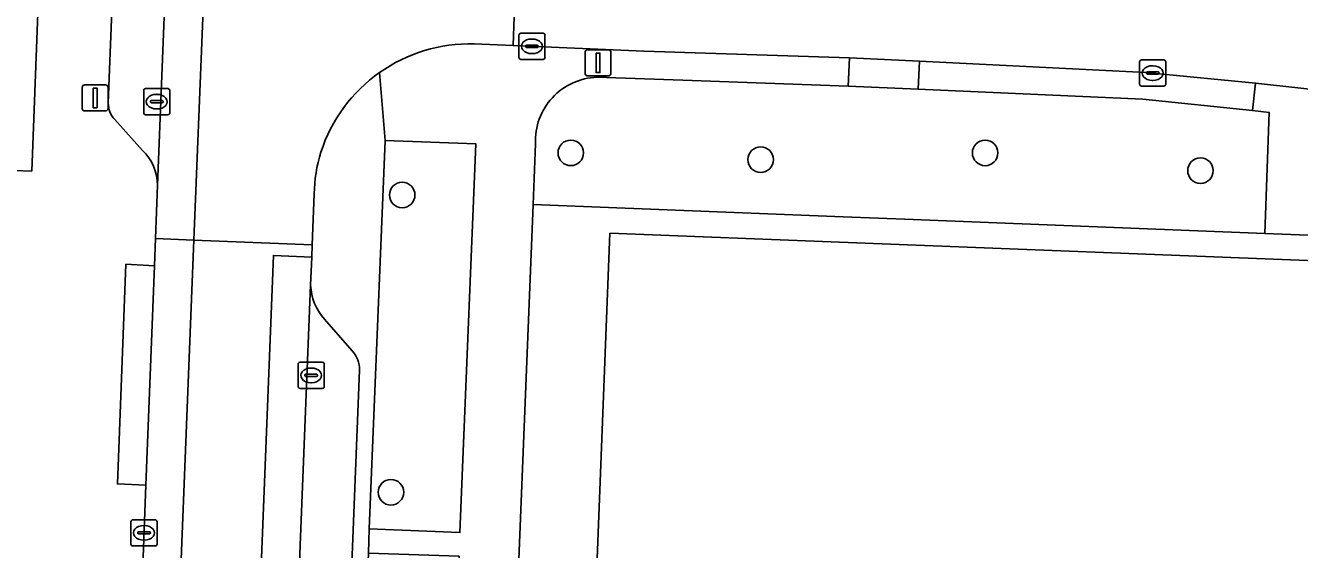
# Model space of a CAD drawing. Extents: x 160732 to 162107, y 387428 to 388479.
# Drawn here: x 161760.63 to 161809.4, y 387638.98 to 387659.03 of the extents above; entities that cross this region are included whole.
import ezdxf

# ---------------------------------------------------------------- set-up
doc = ezdxf.new("R2010")
doc.units = 0
for name, color, linetype in [('IMGEO_Boom', 7, 'Continuous'), ('IMGEO_Erf', 7, 'Continuous'), ('IMGEO_Groenvoorziening', 7, 'Continuous'), ('IMGEO_Kolk', 7, 'Continuous'), ('IMGEO_Lichtmast', 7, 'Continuous'), ('IMGEO_Pand', 7, 'Continuous'), ('IMGEO_Parkeervlak_open', 7, 'Continuous'), ('IMGEO_Rijbaan_lokaal_gesloten', 7, 'Continuous'), ('IMGEO_Rijbaan_lokaal_open', 7, 'Continuous'), ('IMGEO_Voetpad_open', 7, 'Continuous')]:
    doc.layers.add(name, color=color, linetype=linetype)

msp = doc.modelspace()

# ---------------------------------------------------------------- linework, layer by layer
at = {"layer": 'IMGEO_Boom'}
for centre in [(161781.506, 387654.158), (161797.369, 387654.157), (161788.774, 387653.898), (161805.612, 387653.477), (161775.051, 387652.546), (161774.621, 387641.171)]:
    msp.add_circle(centre, 0.489, dxfattribs=at)
at = {"layer": 'IMGEO_Erf'}
for points in [[(161810.729, 387650.966), (161808.075, 387651.077), (161794.607, 387651.609), (161791.93, 387651.705), (161780.059, 387652.179), (161777.13, 387579.538), (161777.03, 387577.061), (161789.682, 387576.56), (161789.671, 387576.288), (161789.648, 387575.68), (161795.304, 387575.459), (161795.327, 387576.067), (161816.586, 387575.238)], [(161816.629, 387576.337), (161798.172, 387577.057), (161798.211, 387578.067), (161797.43, 387578.097), (161796.649, 387578.128), (161796.611, 387577.169), (161780.143, 387577.812), (161780.415, 387584.794), (161780.688, 387591.776), (161780.96, 387598.759), (161781.233, 387605.741), (161781.505, 387612.723), (161783.002, 387651.082), (161819.491, 387649.658)]]:
    msp.add_lwpolyline(points, dxfattribs=at)
at = {"layer": 'IMGEO_Groenvoorziening'}
for points in [[(161754.249, 387653.697), (161760.87, 387653.462), (161761.261, 387663.553), (161753.763, 387663.864), (161753.363, 387654.105), (161754.264, 387654.066)], [(161777.868, 387654.506), (161774.402, 387654.633), (161773.785, 387639.769), (161777.26, 387639.63)]]:
    msp.add_lwpolyline(points, close=True, dxfattribs=at)
msp.add_lwpolyline([(161780.153, 387654.508), (161780.059, 387652.179), (161791.93, 387651.705), (161794.607, 387651.609), (161808.075, 387651.077), (161808.243, 387655.708), (161807.605, 387655.781), (161803.409, 387656.212), (161794.804, 387656.595), (161792.129, 387656.714), (161785.796, 387656.946), (161782.504, 387657.054)], dxfattribs=at)
msp.add_arc((161782.597, 387654.609), 2.447, 92.1885, 182.3721, dxfattribs=at)
at = {"layer": 'IMGEO_Kolk'}
for p, q in [((161779.517, 387657.809), (161779.517, 387658.661)), ((161779.592, 387658.735), (161780.444, 387658.735)), ((161780.005, 387658.515), (161780.03, 387658.515)), ((161780.518, 387658.661), (161780.518, 387657.809)), ((161779.776, 387658.229), (161779.776, 387658.241)), ((161780.214, 387658.192), (161779.816, 387658.192)), ((161779.819, 387658.278), (161780.217, 387658.278)), ((161780.028, 387657.955), (161780.003, 387657.955)), ((161780.26, 387658.241), (161780.26, 387658.229)), ((161780.444, 387657.735), (161779.592, 387657.735)), ((161803.283, 387656.786), (161803.283, 387657.638)), ((161803.358, 387657.712), (161804.21, 387657.712)), ((161803.771, 387657.492), (161803.796, 387657.492)), ((161804.284, 387657.638), (161804.284, 387656.786)), ((161803.542, 387657.206), (161803.542, 387657.218)), ((161803.98, 387657.169), (161803.582, 387657.169)), ((161803.585, 387657.255), (161803.983, 387657.255)), ((161803.794, 387656.932), (161803.769, 387656.932)), ((161804.026, 387657.218), (161804.026, 387657.206)), ((161765.155, 387655.692), (161765.155, 387656.544)), ((161765.23, 387656.618), (161766.082, 387656.618)), ((161765.643, 387656.398), (161765.668, 387656.398)), ((161766.156, 387656.544), (161766.156, 387655.692)), ((161804.21, 387656.712), (161803.358, 387656.712)), ((161765.414, 387656.112), (161765.414, 387656.124)), ((161765.852, 387656.075), (161765.454, 387656.075)), ((161765.457, 387656.161), (161765.855, 387656.161)), ((161765.898, 387656.124), (161765.898, 387656.112)), ((161766.082, 387655.618), (161765.23, 387655.618)), ((161765.666, 387655.838), (161765.641, 387655.838)), ((161771.141, 387646.143), (161771.993, 387646.143)), ((161771.066, 387645.217), (161771.066, 387646.069)), ((161771.368, 387645.686), (161771.766, 387645.686)), ((161771.554, 387645.923), (161771.579, 387645.923)), ((161772.067, 387646.069), (161772.067, 387645.217)), ((161771.325, 387645.637), (161771.325, 387645.649)), ((161771.763, 387645.6), (161771.365, 387645.6)), ((161771.577, 387645.363), (161771.552, 387645.363)), ((161771.809, 387645.649), (161771.809, 387645.637)), ((161771.993, 387645.143), (161771.141, 387645.143)), ((161764.667, 387639.19), (161764.667, 387640.042)), ((161764.742, 387640.116), (161765.594, 387640.116)), ((161765.155, 387639.896), (161765.18, 387639.896)), ((161765.668, 387640.042), (161765.668, 387639.19)), ((161764.926, 387639.61), (161764.926, 387639.622)), ((161765.364, 387639.573), (161764.966, 387639.573)), ((161764.969, 387639.659), (161765.367, 387639.659)), ((161765.178, 387639.336), (161765.153, 387639.336)), ((161765.41, 387639.622), (161765.41, 387639.61)), ((161765.594, 387639.116), (161764.742, 387639.116))]:
    msp.add_line(p, q, dxfattribs=at)
for points in [[(161779.517, 387657.809), (161779.517, 387658.661)], [(161779.592, 387658.735), (161780.444, 387658.735)], [(161780.518, 387658.661), (161780.518, 387657.809)], [(161780.444, 387657.735), (161779.592, 387657.735)], [(161803.283, 387656.786), (161803.283, 387657.638)], [(161803.358, 387657.712), (161804.21, 387657.712)], [(161804.284, 387657.638), (161804.284, 387656.786)], [(161765.155, 387655.692), (161765.155, 387656.544)], [(161765.23, 387656.618), (161766.082, 387656.618)], [(161766.156, 387656.544), (161766.156, 387655.692)], [(161804.21, 387656.712), (161803.358, 387656.712)], [(161766.082, 387655.618), (161765.23, 387655.618)], [(161771.141, 387646.143), (161771.993, 387646.143)], [(161771.066, 387645.217), (161771.066, 387646.069)], [(161772.067, 387646.069), (161772.067, 387645.217)], [(161771.993, 387645.143), (161771.141, 387645.143)], [(161764.667, 387639.19), (161764.667, 387640.042)], [(161764.742, 387640.116), (161765.594, 387640.116)], [(161765.668, 387640.042), (161765.668, 387639.19)], [(161765.594, 387639.116), (161764.742, 387639.116)]]:
    msp.add_lwpolyline(points, dxfattribs=at)
for centre, radius, start, end in [((161779.594, 387658.659), 0.0765, 91.552, 178.448), ((161779.594, 387658.659), 0.0765, 91.552, 178.448), ((161780.442, 387658.659), 0.0765, 1.552, 88.448), ((161780.442, 387658.659), 0.0765, 1.552, 88.448), ((161779.816, 387658.238), 0.0403, 85.8775, 175.7526), ((161779.813, 387658.228), 0.0366, 178.938, 274.7102), ((161780.217, 387658.235), 0.043, 264.8664, 352.4533), ((161780.221, 387658.24), 0.0386, 1.7309, 96.639), ((161779.594, 387657.811), 0.0765, 181.552, 268.448), ((161779.594, 387657.811), 0.0765, 181.552, 268.448), ((161780.442, 387657.811), 0.0765, 271.552, 358.448), ((161780.442, 387657.811), 0.0765, 271.552, 358.448), ((161803.36, 387657.636), 0.0765, 91.552, 178.448), ((161803.36, 387657.636), 0.0765, 91.552, 178.448), ((161804.208, 387657.636), 0.0765, 1.552, 88.448), ((161804.208, 387657.636), 0.0765, 1.552, 88.448), ((161803.582, 387657.215), 0.0403, 85.8775, 175.7526), ((161803.579, 387657.205), 0.0366, 178.938, 274.7102), ((161803.983, 387657.212), 0.043, 264.8664, 352.4533), ((161803.987, 387657.217), 0.0386, 1.7309, 96.639), ((161765.232, 387656.542), 0.0765, 91.552, 178.448), ((161765.232, 387656.542), 0.0765, 91.552, 178.448), ((161766.08, 387656.542), 0.0765, 1.552, 88.448), ((161766.08, 387656.542), 0.0765, 1.552, 88.448), ((161803.36, 387656.788), 0.0765, 181.552, 268.448), ((161803.36, 387656.788), 0.0765, 181.552, 268.448), ((161804.208, 387656.788), 0.0765, 271.552, 358.448), ((161804.208, 387656.788), 0.0765, 271.552, 358.448), ((161765.454, 387656.121), 0.0403, 85.8775, 175.7526), ((161765.451, 387656.111), 0.0366, 178.938, 274.7102), ((161765.855, 387656.118), 0.043, 264.8664, 352.4533), ((161765.859, 387656.123), 0.0386, 1.7309, 96.639), ((161765.232, 387655.694), 0.0765, 181.552, 268.448), ((161765.232, 387655.694), 0.0765, 181.552, 268.448), ((161766.08, 387655.694), 0.0765, 271.552, 358.448), ((161766.08, 387655.694), 0.0765, 271.552, 358.448), ((161771.143, 387646.067), 0.0765, 91.552, 178.448), ((161771.143, 387646.067), 0.0765, 91.552, 178.448), ((161771.991, 387646.067), 0.0765, 1.552, 88.448), ((161771.991, 387646.067), 0.0765, 1.552, 88.448), ((161771.365, 387645.646), 0.0403, 85.8775, 175.7526), ((161771.77, 387645.648), 0.0386, 1.7309, 96.639), ((161771.143, 387645.219), 0.0765, 181.552, 268.448), ((161771.143, 387645.219), 0.0765, 181.552, 268.448), ((161771.362, 387645.636), 0.0366, 178.938, 274.7102), ((161771.766, 387645.643), 0.043, 264.8664, 352.4533), ((161771.991, 387645.219), 0.0765, 271.552, 358.448), ((161771.991, 387645.219), 0.0765, 271.552, 358.448), ((161764.744, 387640.04), 0.0765, 91.552, 178.448), ((161764.744, 387640.04), 0.0765, 91.552, 178.448), ((161765.592, 387640.04), 0.0765, 1.552, 88.448), ((161765.592, 387640.04), 0.0765, 1.552, 88.448), ((161764.966, 387639.619), 0.0403, 85.8775, 175.7526), ((161764.963, 387639.609), 0.0366, 178.938, 274.7102), ((161765.367, 387639.616), 0.043, 264.8664, 352.4533), ((161765.371, 387639.621), 0.0386, 1.7309, 96.639), ((161764.744, 387639.192), 0.0765, 181.552, 268.448), ((161764.744, 387639.192), 0.0765, 181.552, 268.448), ((161765.592, 387639.192), 0.0765, 271.552, 358.448), ((161765.592, 387639.192), 0.0765, 271.552, 358.448)]:
    msp.add_arc(centre, radius, start, end, dxfattribs=at)
for centre, major_axis, ratio, start_param, end_param in [((161780.004, 387658.235), (-0.387, 0.002), 0.722429, 4.712389, 7.853982), ((161780.029, 387658.235), (-0.39, 0.002), 0.717154, 1.570796, 4.712389), ((161803.77, 387657.212), (-0.387, 0.002), 0.722429, 4.712389, 7.853982), ((161803.795, 387657.212), (-0.39, 0.002), 0.717154, 1.570796, 4.712389), ((161765.642, 387656.118), (-0.387, 0.002), 0.722429, 4.712389, 7.853982), ((161765.667, 387656.118), (-0.39, 0.002), 0.717154, 1.570796, 4.712389), ((161771.553, 387645.643), (-0.387, 0.002), 0.722429, 4.712389, 7.853982), ((161771.578, 387645.643), (-0.39, 0.002), 0.717154, 1.570796, 4.712389), ((161765.154, 387639.616), (-0.387, 0.002), 0.722429, 4.712389, 7.853982), ((161765.179, 387639.616), (-0.39, 0.002), 0.717154, 1.570796, 4.712389)]:
    msp.add_ellipse(centre, major_axis=major_axis, ratio=ratio, start_param=start_param, end_param=end_param, dxfattribs=at)
at = {"layer": 'IMGEO_Lichtmast'}
for p, q in [((161782.052, 387657.204), (161782.052, 387658.004)), ((161782.052, 387658.004), (161782.052, 387657.204)), ((161782.152, 387658.104), (161782.942, 387658.104)), ((161782.942, 387658.104), (161782.152, 387658.104)), ((161783.042, 387658.004), (161783.042, 387657.204)), ((161783.042, 387657.204), (161783.042, 387658.004)), ((161782.942, 387657.104), (161782.152, 387657.104)), ((161782.152, 387657.104), (161782.942, 387657.104)), ((161762.801, 387655.862), (161762.801, 387656.662)), ((161762.801, 387656.662), (161762.801, 387655.862)), ((161762.901, 387656.762), (161763.691, 387656.762)), ((161763.691, 387656.762), (161762.901, 387656.762)), ((161763.791, 387656.662), (161763.791, 387655.862)), ((161763.791, 387655.862), (161763.791, 387656.662)), ((161763.691, 387655.762), (161762.901, 387655.762)), ((161762.901, 387655.762), (161763.691, 387655.762))]:
    msp.add_line(p, q, dxfattribs=at)
for points in [[(161782.472, 387657.979), (161782.622, 387657.979), (161782.622, 387657.229), (161782.472, 387657.229), (161782.472, 387657.979)], [(161763.221, 387656.637), (161763.371, 387656.637), (161763.371, 387655.887), (161763.221, 387655.887), (161763.221, 387656.637)]]:
    msp.add_lwpolyline(points, dxfattribs=at)
for centre, start, end in [((161782.152, 387658.004), 90, 180), ((161782.152, 387658.004), 90, 180), ((161782.942, 387658.004), 0, 90), ((161782.942, 387658.004), 360, 90), ((161782.152, 387657.204), 180, 270), ((161782.152, 387657.204), 180, 270), ((161782.942, 387657.204), 270, 0), ((161782.942, 387657.204), 270, 0), ((161762.901, 387656.662), 90, 180), ((161762.901, 387656.662), 90, 180), ((161763.691, 387656.662), 0, 90), ((161763.691, 387656.662), 360, 90), ((161762.901, 387655.862), 180, 270), ((161762.901, 387655.862), 180, 270), ((161763.691, 387655.862), 270, 0), ((161763.691, 387655.862), 270, 0)]:
    msp.add_arc(centre, 0.1, start, end, dxfattribs=at)
at = {"layer": 'IMGEO_Pand'}
msp.add_lwpolyline([(161783.002, 387651.082), (161781.505, 387612.723), (161798.753, 387612.017), (161817.991, 387611.229), (161818.675, 387628.746), (161818.864, 387633.594), (161819.491, 387649.658)], close=True, dxfattribs=at)
at = {"layer": 'IMGEO_Parkeervlak_open'}
for points in [[(161765.677, 387652.917), (161766.588, 387675.788), (161768.695, 387729.238)], [(161766.58, 387726.083), (161763.799, 387656.058)], [(161764.047, 387655.435), (161765.106, 387654.253)], [(161771.547, 387649.094), (161768.921, 387583.257)], [(161773.134, 387646.584), (161772.076, 387647.8)], [(161771.062, 387586.274), (161773.416, 387645.844)]]:
    msp.add_lwpolyline(points, dxfattribs=at)
for centre, radius, start, end in [((161764.687, 387656.051), 0.888, 179.5201, 223.8924), ((161763.849, 387652.926), 1.828, 359.7262, 46.557), ((161773.548, 387649.157), 2.002, 181.798, 222.6725), ((161772.386, 387645.875), 1.03, 358.2608, 43.4609)]:
    msp.add_arc(centre, radius, start, end, dxfattribs=at)
at = {"layer": 'IMGEO_Rijbaan_lokaal_gesloten'}
msp.add_lwpolyline([(161765.606, 387650.881), (161767.079, 387650.821), (161768.083, 387675.735), (161766.588, 387675.788), (161765.677, 387652.917)], close=True, dxfattribs=at)
for points in [[(161771.946, 387671.723), (161772.082, 387675.593), (161768.083, 387675.735), (161767.079, 387650.821), (161771.608, 387650.638), (161771.685, 387652.585)], [(161777.801, 387658.327), (161779.306, 387658.265), (161779.537, 387665.255)], [(161761.164, 387501.956), (161767.079, 387650.821), (161765.606, 387650.881), (161765.57, 387649.836), (161765.235, 387641.442), (161765.134, 387638.688), (161764.053, 387611.719), (161763.703, 387602.17), (161763.392, 387595.111), (161763.07, 387587.152), (161762.682, 387577.166), (161762.356, 387568.661), (161762.154, 387563.656), (161762.099, 387563.026), (161761.185, 387538.832), (161761.153, 387537.818), (161761.146, 387537.635), (161760.178, 387513.332), (161760.059, 387510.46), (161759.767, 387503.455)], [(161770.124, 387650.236), (161771.589, 387650.166), (161771.608, 387650.638), (161767.079, 387650.821), (161761.164, 387501.956)], [(161764.086, 387498.152), (161770.124, 387650.236)], [(161771.547, 387649.094), (161771.589, 387650.166), (161770.124, 387650.236), (161764.086, 387498.152)], [(161765.49, 387494.471), (161765.52, 387497.586), (161767.899, 387556.87), (161768.149, 387562.223), (161768.841, 387580.5), (161768.921, 387583.257), (161771.547, 387649.094)]]:
    msp.add_lwpolyline(points, dxfattribs=at)
for centre, radius, start, end in [((161777.639, 387652.342), 5.987, 88.4486, 125.2576), ((161777.634, 387652.342), 5.984, 125.2189, 162.0535), ((161777.124, 387652.536), 5.44, 162.3444, 179.4862)]:
    msp.add_arc(centre, radius, start, end, dxfattribs=at)
at = {"layer": 'IMGEO_Rijbaan_lokaal_open'}
msp.add_lwpolyline([(161811.08, 387663.542), (161804.038, 387664.318), (161797.574, 387664.659), (161793.786, 387664.813), (161793.559, 387664.83), (161790.316, 387664.953), (161784.16, 387665.095), (161779.537, 387665.255), (161779.306, 387658.265), (161784.299, 387658.055), (161792.177, 387657.79), (161794.852, 387657.665), (161803.52, 387657.235), (161803.781, 387657.213), (161807.721, 387656.829), (161811.419, 387656.42)], dxfattribs=at)
at = {"layer": 'IMGEO_Voetpad_open'}
for points in [[(161763.799, 387656.058), (161766.58, 387726.083)], [(161761.261, 387663.553), (161760.87, 387653.462), (161754.249, 387653.697)], [(161782.504, 387657.054), (161785.796, 387656.946), (161792.129, 387656.714), (161792.177, 387657.79), (161784.299, 387658.055), (161779.306, 387658.265), (161777.801, 387658.327)], [(161774.183, 387657.231), (161774.402, 387654.633), (161777.868, 387654.506), (161777.26, 387639.63), (161773.785, 387639.769), (161773.76, 387638.843), (161777.232, 387638.723), (161776.805, 387628.354), (161773.346, 387628.466), (161773.301, 387627.551), (161776.772, 387627.449), (161776.217, 387615.774), (161772.852, 387615.887), (161772.807, 387614.962), (161776.253, 387614.849), (161775.798, 387603.89), (161772.373, 387604.012), (161772.337, 387603.108), (161775.76, 387602.962), (161774.865, 387579.629), (161777.13, 387579.538), (161780.059, 387652.179)], [(161774.402, 387654.633), (161774.183, 387657.231)], [(161765.106, 387654.253), (161764.047, 387655.435)], [(161770.568, 387576.437), (161771.411, 387579.758), (161772.337, 387603.108), (161772.373, 387604.012), (161772.807, 387614.962), (161772.852, 387615.887), (161773.301, 387627.551), (161773.346, 387628.466), (161773.76, 387638.843), (161773.785, 387639.769), (161774.402, 387654.633)], [(161780.059, 387652.179), (161780.153, 387654.508)], [(161765.134, 387638.688), (161765.235, 387641.442), (161764.147, 387641.491), (161764.472, 387649.896), (161765.57, 387649.836), (161765.606, 387650.881), (161765.677, 387652.917)], [(161771.685, 387652.585), (161771.608, 387650.638), (161771.589, 387650.166), (161771.547, 387649.094)], [(161772.076, 387647.8), (161773.134, 387646.584)], [(161773.416, 387645.844), (161771.062, 387586.274)]]:
    msp.add_lwpolyline(points, dxfattribs=at)
for points in [[(161794.852, 387657.665), (161792.177, 387657.79), (161792.129, 387656.714), (161794.804, 387656.595)], [(161794.852, 387657.665), (161794.804, 387656.595), (161803.409, 387656.212), (161807.605, 387655.781), (161807.721, 387656.829), (161803.781, 387657.213), (161803.52, 387657.235)], [(161811.148, 387655.756), (161811.419, 387656.42), (161807.721, 387656.829), (161807.605, 387655.781), (161808.243, 387655.708), (161808.075, 387651.077), (161810.729, 387650.966), (161810.748, 387651.466), (161810.786, 387652.437), (161810.89, 387655.122)], [(161765.57, 387649.836), (161764.472, 387649.896), (161764.147, 387641.491), (161765.235, 387641.442)]]:
    msp.add_lwpolyline(points, close=True, dxfattribs=at)
for centre, radius, start, end in [((161777.639, 387652.342), 5.987, 88.4486, 125.2576), ((161777.634, 387652.342), 5.984, 125.2189, 162.0535), ((161782.597, 387654.609), 2.447, 92.1885, 182.3721), ((161764.687, 387656.051), 0.888, 179.5201, 223.8924), ((161763.849, 387652.926), 1.828, 359.7262, 46.557), ((161777.124, 387652.536), 5.44, 162.3444, 179.4862), ((161773.548, 387649.157), 2.002, 181.798, 222.6725), ((161772.386, 387645.875), 1.03, 358.2608, 43.4609)]:
    msp.add_arc(centre, radius, start, end, dxfattribs=at)

doc.saveas('drawing.dxf')
